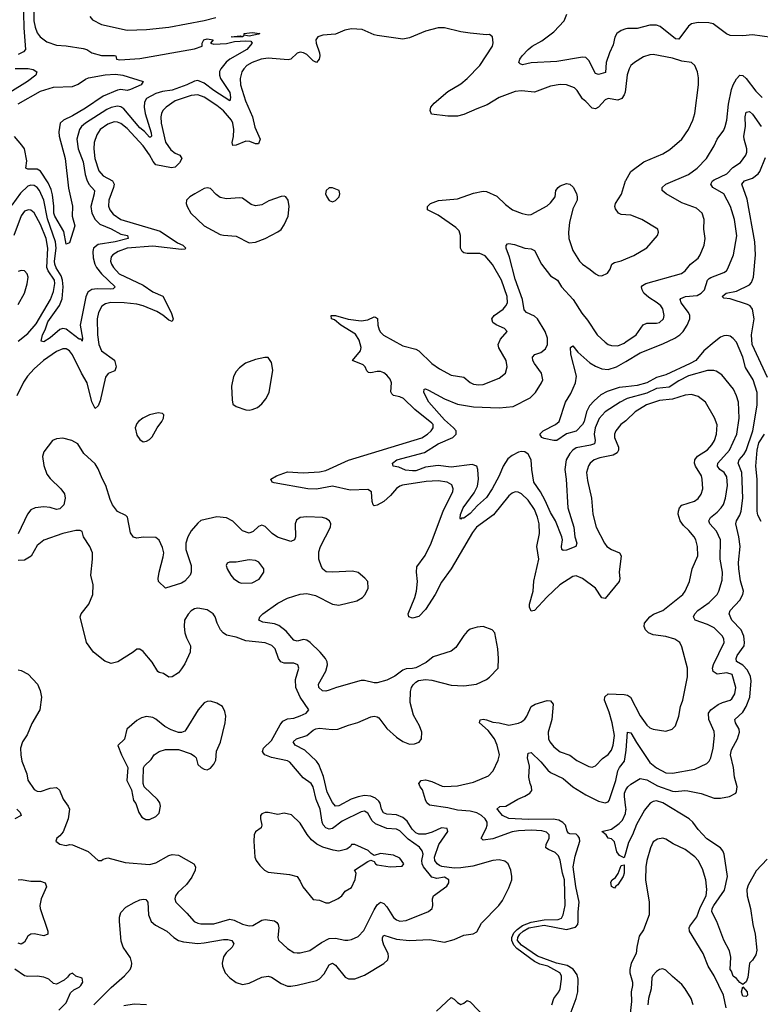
# Model space of a CAD drawing. Header units: inches. Extents: x 1954678 to 2060271, y 904822 to 1016299.
# Tile 279 of 403: x 1986220 to 1990838, y 991753 to 997896. Entities that reach past the tile are written whole.
import ezdxf

# ---------------------------------------------------------------- set-up
doc = ezdxf.new("R2010")
doc.units = ezdxf.units.IN
doc.header["$MEASUREMENT"] = 0
doc.layers.add('B9989', color=7, linetype='Continuous')
doc.layers.add('B9999', color=7, linetype='Continuous')

msp = doc.modelspace()

# ---------------------------------------------------------------- linework, layer by layer
at = {"layer": 'B9989', "color": 5}
for points, elevation in [([(1986308.6, 998030), (1986309, 997890), (1986315.7, 997850), (1986330, 997813.8), (1986347, 997790), (1986390, 997758.9), (1986450, 997737.7), (1986510, 997733.2), (1986616.1, 997716.1), (1986638, 997710), (1986670.7, 997690), (1986730, 997672.4), (1986811.8, 997671.8), (1986818.8, 997670), (1986822.8, 997650), (1986845.1, 997645.1), (1986970, 997653.8), (1987310, 997715.2), (1987358, 997730), (1987358, 997750), (1987368.2, 997770), (1987390, 997776.8), (1987427.3, 997770), (1987410.8, 997750), (1987430, 997743.1), (1987510, 997747.1), (1987560.1, 997759.9), (1987630, 997764.2), (1987662, 997762), (1987670.6, 997750.6), (1987636, 997710), (1987530.9, 997649.1), (1987508.4, 997631.6), (1987474.3, 997590), (1987466.8, 997573.2), (1987465.3, 997550), (1987471.8, 997530), (1987530, 997441.7), (1987534.6, 997410), (1987530.1, 997389.9), (1987430, 997454.5), (1987370, 997500.3), (1987330, 997515.9), (1987310, 997513.6), (1987263.2, 997490), (1987170, 997457.3), (1987110, 997448.4), (1987070, 997436.6), (1987010, 997404.6), (1986997.4, 997382.6), (1986995.9, 997350), (1987003.3, 997310), (1987039.8, 997190), (1987042, 997170), (1987036.1, 997163.9), (1987030, 997162.8), (1986998.1, 997198.1), (1986970, 997220.9), (1986870, 997340.2), (1986850, 997352.6), (1986830, 997355.7), (1986790, 997347.4), (1986763.4, 997336.6), (1986629.4, 997250), (1986605.3, 997230), (1986592.9, 997210), (1986575.6, 997150), (1986585.2, 997090), (1986615.6, 997010), (1986628.2, 996930), (1986638, 996898), (1986650.5, 996870.5), (1986686.3, 996830), (1986685.1, 996810), (1986663.3, 996730), (1986669.7, 996689.7), (1986690.8, 996650), (1986720.2, 996620.2), (1986790, 996591.1), (1986850, 996557.3), (1986892.4, 996550), (1986896.4, 996530), (1986816.3, 996510), (1986710, 996494), (1986680.7, 996470), (1986675.5, 996450), (1986678, 996410), (1986688.6, 996370), (1986698.8, 996350), (1986729.5, 996309.5), (1986816, 996230), (1986802.2, 996217.8), (1986784.7, 996215.3), (1986703.2, 996216.8), (1986670, 996213), (1986644.7, 996195.3), (1986632.3, 996167.7), (1986596.8, 995990), (1986612.3, 995910), (1986610.2, 995889.8), (1986602.5, 995902.5), (1986590, 995903.5), (1986510, 995964.3), (1986490, 995969.3), (1986470, 995963), (1986410, 995911.4), (1986370, 995885.3), (1986353.2, 995890), (1986362.6, 995930), (1986378.5, 995961.5), (1986394.5, 996010), (1986467.7, 996112.3), (1986484.9, 996155.1), (1986490.8, 996229.2), (1986487.2, 996270), (1986478.1, 996298.1), (1986447.1, 996347.1), (1986439.2, 996370), (1986437.3, 996390), (1986446.5, 996470), (1986443.1, 996510), (1986393.8, 996653.8), (1986370.9, 996770.9), (1986343.2, 996830), (1986328.9, 996848.9), (1986310, 996860.6), (1986290, 996864.1), (1986270, 996857.6), (1986225.8, 996814.2), (1986170, 996738.5)], 460), ([(1986241.3, 998030), (1986246.4, 997846.4), (1986255.9, 997710), (1986244.2, 997695.8), (1986210, 997678.9)], 440), ([(1986657.1, 997917.1), (1986674.7, 997894.7), (1986730, 997865.5), (1986890, 997831.1), (1987010, 997834.3), (1987150, 997849.6), (1987370, 997890.1), (1987442.4, 997910)], 480), ([(1990000, 997838.3), (1989970, 997829.1), (1989944.7, 997810), (1989931.9, 997788.1), (1989920.2, 997739.8), (1989897, 997690), (1989877.6, 997630), (1989872.4, 997567.6), (1989830, 997554.5), (1989810, 997559.6), (1989770, 997641.6), (1989750, 997660.4), (1989730, 997662), (1989570, 997634.5), (1989410, 997627.1), (1989354.8, 997614.8), (1989340.1, 997620.1), (1989332.3, 997630), (1989338.9, 997650), (1989352.8, 997670), (1989390.8, 997710), (1989416.4, 997730), (1989475.8, 997764.2), (1989550, 997821.1), (1989615.8, 997890), (1989632.7, 997930)], 460), ([(1990000, 997479.3), (1989996.2, 997443.8), (1989990, 997426.3), (1989974.7, 997405.3), (1989950, 997393.8), (1989890, 997405.3), (1989870, 997396), (1989830, 997350.9), (1989810, 997339.8), (1989790, 997344.2), (1989750, 997386.6), (1989730, 997401.5), (1989695.4, 997455.4), (1989680.5, 997470), (1989630, 997489.8), (1989590, 997490.8), (1989530, 997480.7), (1989430, 997444.1), (1989350, 997452.3), (1989310, 997447.9), (1989210.4, 997410), (1989135.4, 997364.6), (1989070, 997340.9), (1988990, 997303.9), (1988950, 997294), (1988890, 997294.2), (1988787.6, 997307.6), (1988779.7, 997330), (1988784.4, 997350), (1988804, 997376), (1988890, 997448.4), (1988970, 997496.5), (1989009.7, 997530), (1989090, 997610.3), (1989169.3, 997730), (1989172.7, 997752.7), (1989168.7, 997790), (1989150, 997804), (1989130, 997801.2), (1989030, 997812.6), (1988970, 997820.4), (1988870, 997844.4), (1988830, 997845.7), (1988750, 997825.4), (1988650, 997782), (1988610, 997773.7), (1988450, 997796.9), (1988430, 997801.3), (1988354.6, 997834.6), (1988290, 997838.8), (1988248.5, 997831.5), (1988190, 997806.5), (1988110, 997799.2), (1988079.7, 997790), (1988067.3, 997770), (1988069, 997750), (1988089.5, 997690), (1988091.1, 997670), (1988086.7, 997650), (1988070, 997629.7), (1988050, 997640.3), (1988010, 997678.2), (1987990, 997689.8), (1987970, 997693.5), (1987950, 997686.3), (1987910.3, 997650), (1987894, 997646), (1987770, 997655.9), (1987726, 997650), (1987670, 997629), (1987637.4, 997610), (1987617.3, 997590), (1987606.2, 997570), (1987595.6, 997530), (1987596.3, 997490), (1987629, 997390), (1987671.1, 997290), (1987685.4, 997225.4), (1987720.1, 997150), (1987710, 997122.4), (1987690, 997121), (1987656, 997136), (1987630, 997138.3), (1987570, 997113.4), (1987550, 997111.8), (1987545.6, 997130), (1987553.1, 997166.9), (1987554.7, 997210), (1987548.9, 997250), (1987539.8, 997270), (1987490, 997327), (1987450, 997361.6), (1987370, 997412.8), (1987330, 997426.9), (1987290, 997423.1), (1987190, 997389.9), (1987132.6, 997350), (1987113.2, 997330), (1987104.1, 997310), (1987100.1, 997290), (1987101.7, 997250), (1987130, 997131.2), (1987163.5, 997083.5), (1987190, 997063), (1987217.7, 997050), (1987230.1, 997030.1), (1987216.3, 997003.7), (1987190, 996976.2), (1987167.7, 996972.3), (1987070, 996991.5), (1987051.4, 997011.4), (1987030, 997052.5), (1986990.3, 997110), (1986890, 997217.5), (1986850, 997249.3), (1986830, 997257.7), (1986810, 997259.3), (1986770, 997244.7), (1986722.7, 997210), (1986701.4, 997178.6), (1986684.3, 997130), (1986681.8, 997090), (1986688.8, 997030), (1986713.2, 996953.2), (1986741.6, 996921.6), (1986798.6, 996890), (1986808.3, 996870), (1986805.5, 996850), (1986775.1, 996770), (1986773.1, 996733.1), (1986781.7, 996710), (1986803.4, 996683.4), (1986850, 996649.6), (1987096.8, 996576.8), (1987204.7, 996504.7), (1987236.6, 996490), (1987256.9, 996470), (1987250, 996463.7), (1987230, 996463.2), (1987050, 996482.9), (1986890, 996470.5), (1986835, 996450), (1986800.2, 996430), (1986790, 996416), (1986786, 996390), (1986792.6, 996370), (1986804.2, 996350), (1986841.2, 996310), (1986990, 996239.9), (1987050, 996199.1), (1987111.8, 996171.8), (1987165, 996070), (1987177.5, 996030), (1987170, 996013.6), (1987150, 996021), (1987112.9, 996052.9), (1987075.7, 996075.7), (1986990, 996110.3), (1986950, 996120.5), (1986871, 996129), (1986788.7, 996131.3), (1986755.7, 996124.3), (1986732.3, 996107.7), (1986711.6, 996070), (1986703.5, 996030), (1986705.2, 995930), (1986714.2, 995870), (1986730.8, 995830), (1986811.1, 995771.1), (1986822, 995730), (1986814.2, 995705.8), (1986772, 995688), (1986754.1, 995665.9), (1986721.4, 995518.6), (1986710, 995487), (1986690, 995469.6), (1986670, 995511.8), (1986641.4, 995630), (1986605.9, 995690), (1986550, 995805.1), (1986530, 995830.8), (1986510, 995842.5), (1986490, 995843.4), (1986450, 995826.6), (1986368.6, 995770), (1986310, 995718.5), (1986267.7, 995672.3), (1986244.5, 995635.5), (1986202.6, 995550)], 480), ([(1986191, 997591), (1986272.3, 997592.3), (1986304.5, 997584.5), (1986327.2, 997570), (1986320.6, 997550), (1986268.9, 997510), (1986158.3, 997441.7)], 440), ([(1986210, 997371.1), (1986350, 997451.1), (1986430, 997476), (1986550, 997479.8), (1986585.7, 997494.3), (1986630, 997525.7), (1986650, 997532.7), (1986752.4, 997552.4), (1986816.7, 997556.7), (1986862.8, 997550), (1986990.5, 997510.5), (1986977.3, 997490), (1986910, 997461.3), (1986890, 997455.1), (1986850, 997459.8), (1986830, 997457.4), (1986740.6, 997419.4), (1986630, 997343.4), (1986550, 997296.9), (1986492.6, 997270), (1986472.8, 997250), (1986463.6, 997196.4), (1986465.5, 997170), (1986504.4, 997030), (1986524.8, 996844.8), (1986550, 996732), (1986547.7, 996670), (1986564.9, 996610), (1986530, 996504), (1986510, 996496), (1986495.2, 996575.2), (1986438.5, 996670), (1986433.1, 996690), (1986433.6, 996733.6), (1986423.8, 996803.8), (1986415.7, 996835.7), (1986397.3, 996877.3), (1986350, 996951.4), (1986330, 996963.7), (1986270, 996962.7), (1986258, 996970), (1986265, 997015), (1986249.3, 997090), (1986234.1, 997114.1), (1986187.1, 997167.1)], 440), ([(1990000, 996678.8), (1989970, 996680.7), (1989953.2, 996690), (1989935.6, 996715.6), (1989931.8, 996730), (1989935.6, 996750), (1989972.4, 996807.6), (1989998.7, 996890), (1990000, 996892.5)], 480), ([(1990000, 995394.1), (1989969.3, 995370), (1989937.7, 995330), (1989929.4, 995310), (1989928.8, 995290), (1989953.1, 995230), (1989955, 995210), (1989946.5, 995193.5), (1989920.8, 995179.2), (1989837.4, 995162.6), (1989801.3, 995150), (1989777.7, 995130), (1989766.6, 995113.4), (1989755.4, 995070), (1989760.5, 995020.5), (1989785.2, 994910), (1989794.5, 994810), (1989815.5, 994730), (1989866.6, 994630), (1989881.1, 994610), (1989910, 994590.2), (1989961.3, 994570), (1989971.1, 994551.1), (1989959, 994450), (1989961.6, 994410), (1989957.7, 994390), (1989870, 994285.1), (1989850, 994288.5), (1989810, 994348.7), (1989730, 994408.6), (1989690, 994426.2), (1989670, 994422.7), (1989588.9, 994370), (1989506.2, 994293.8), (1989430, 994209.8), (1989410, 994204.8), (1989399.9, 994230), (1989399.3, 994250), (1989421.9, 994330), (1989426.7, 994393.3), (1989456.8, 994530), (1989445.3, 994610), (1989461, 994690), (1989459.9, 994750), (1989450, 994791.6), (1989430, 994839.7), (1989390, 994899.1), (1989350, 994938.5), (1989328.5, 994948.5), (1989310, 994949.8), (1989290, 994942.7), (1989270, 994925.3), (1989174.2, 994805.8), (1989068.8, 994730), (1989043.8, 994696.2), (1988910.8, 994470), (1988850, 994387), (1988811.2, 994308.8), (1988750, 994215.3), (1988710, 994172.7), (1988670, 994162.9), (1988647.6, 994170), (1988642.7, 994190), (1988684.3, 994290), (1988695.4, 994330), (1988700.4, 994390), (1988693.7, 994450), (1988697.3, 994482.7), (1988747.6, 994552.4), (1988786.2, 994630), (1988863.7, 994836.3), (1988920.7, 994950), (1988923.8, 994970), (1988914.3, 994994.3), (1988886.6, 995010), (1988830, 995018.4), (1988755.3, 995015.3), (1988607.1, 994992.9), (1988590, 994986.4), (1988570, 994970.5), (1988533.3, 994926.7), (1988490.4, 994889.6), (1988450, 994866.8), (1988430, 994863.1), (1988423.5, 994870), (1988417.8, 994890), (1988413.3, 994950), (1988390, 994965.7), (1988281.6, 994961.6), (1988170, 994985.6), (1988070, 994966.3), (1988016, 994970), (1987806.6, 995006.6), (1987795.1, 995010), (1987785.1, 995030), (1987820.5, 995050), (1987890, 995074.9), (1987988.4, 995068.4), (1988090, 995074.2), (1988130, 995082.6), (1988270, 995147.9), (1988727.7, 995287.7), (1988764, 995310), (1988785.8, 995330), (1988799.2, 995350), (1988797.8, 995370), (1988790, 995379.5), (1988684.7, 995464.7), (1988613.3, 995533.3), (1988590, 995543.7), (1988550.8, 995550.8), (1988541, 995561), (1988535.2, 995575.2), (1988538.5, 995630), (1988530, 995652.7), (1988510, 995678.1), (1988490, 995693.1), (1988470, 995700.4), (1988450, 995701.5), (1988410, 995692.1), (1988394.1, 995694.1), (1988384.3, 995704.3), (1988374.5, 995730), (1988361.9, 995741.9), (1988294.5, 995770), (1988345.2, 995830), (1988349.3, 995850), (1988337.1, 995897.1), (1988313.2, 995933.2), (1988222.2, 995990), (1988182.5, 996022.5), (1988165.1, 996030), (1988162.7, 996050), (1988190, 996050.2), (1988267.3, 996027.3), (1988350, 996017.8), (1988390, 996024.3), (1988430, 996041.8), (1988439.7, 996039.7), (1988450.8, 996030.8), (1988453.9, 995990), (1988461.3, 995961.3), (1988470, 995945.5), (1988488.5, 995928.5), (1988610, 995861.3), (1988690, 995840.6), (1988710, 995830.2), (1988790, 995751.2), (1988837.4, 995717.4), (1988910, 995678.9), (1988990, 995665.4), (1989030, 995632.7), (1989050, 995622.2), (1989082.9, 995617.1), (1989110, 995620.2), (1989210, 995659.6), (1989249.8, 995690.2), (1989259.8, 995730), (1989253.1, 995770), (1989208, 995848), (1989203.7, 995870), (1989217.4, 995902.6), (1989259.6, 995950), (1989242.9, 995970), (1989192, 995992), (1989170, 996007), (1989164, 996030), (1989178.6, 996050), (1989234.5, 996090), (1989252.1, 996110), (1989260.9, 996130), (1989259.9, 996170), (1989224.1, 996270), (1989169.4, 996369.4), (1989122, 996422), (1989090, 996437.3), (1989010, 996438.2), (1988990, 996442.4), (1988978.9, 996450), (1988968.2, 996470), (1988969.8, 996550), (1988959.6, 996579.6), (1988939.6, 996599.6), (1988830, 996675.8), (1988763.7, 996710), (1988762.9, 996730), (1988782, 996750), (1988831.8, 996768.2), (1988950, 996779.3), (1989050, 996814.7), (1989110, 996826.3), (1989130, 996824.6), (1989194.4, 996794.4), (1989250, 996742.3), (1989292.7, 996710), (1989352.6, 996687.4), (1989390, 996679.6), (1989410, 996680.9), (1989510, 996734.9), (1989530, 996754.3), (1989559.3, 996790), (1989564.2, 996830), (1989577.4, 996850), (1989590, 996859.1), (1989630, 996873.7), (1989650, 996870.4), (1989672.1, 996852.1), (1989691.4, 996811.4), (1989696.6, 996790), (1989695.4, 996770), (1989670, 996716), (1989649.3, 996630), (1989642.4, 996570), (1989644.4, 996530), (1989670, 996456.3), (1989711.7, 996390), (1989730.4, 996370), (1989778.3, 996338.3), (1989810, 996310.4), (1989830, 996299.3), (1989850, 996298), (1989885.1, 996314.9), (1989901.2, 996338.8), (1989913.2, 996370), (1989930, 996382), (1989970, 996392), (1990000, 996404.5)], 480), ([(1986210, 995890.1), (1986270, 995938.7), (1986322.4, 995997.6), (1986412.1, 996150), (1986430, 996199.7), (1986439.7, 996250), (1986436.2, 996270), (1986396.6, 996330), (1986389.5, 996350), (1986396.1, 996470), (1986385.3, 996530), (1986350, 996618), (1986310, 996690.8), (1986290, 996707.1), (1986274, 996710), (1986250, 996701.1), (1986228.5, 996671.5), (1986182.6, 996550)], 480), ([(1990000, 995528.2), (1989964.5, 995510), (1989870, 995449.1), (1989833.1, 995406.9), (1989807.8, 995350), (1989801.3, 995310), (1989808.6, 995270), (1989803.6, 995250), (1989778.8, 995241.2), (1989690, 995224.1), (1989670, 995211.2), (1989650.1, 995190), (1989628.4, 995150), (1989620.2, 995090), (1989628.6, 995030), (1989638.2, 994850), (1989676, 994730), (1989681.5, 994670), (1989693.7, 994630), (1989687.7, 994610), (1989630, 994586), (1989610, 994583.5), (1989600.5, 994590), (1989599.2, 994610), (1989605.7, 994650), (1989601.5, 994670), (1989560.2, 994770), (1989530, 994821.5), (1989495.8, 994895.8), (1989467.4, 994950), (1989426.4, 995010), (1989412.9, 995090), (1989409.9, 995150), (1989390, 995186.2), (1989370, 995199.4), (1989350, 995202.3), (1989330, 995198.3), (1989290, 995177), (1989264.7, 995155.3), (1989234.1, 995110), (1989209.2, 995050.8), (1989166.4, 994970), (1989130, 994915.4), (1989074.7, 994865.3), (1989030, 994815.5), (1988990, 994786), (1988974.9, 994785.1), (1988970, 994779), (1988966.2, 994786.2), (1988969.7, 994809.7), (1988985.4, 994850), (1989055, 994945), (1989074.5, 994985.5), (1989080.2, 995030), (1989076.3, 995090), (1989070, 995110.7), (1989041.5, 995121.5), (1988910, 995105.1), (1988830, 995115), (1988750, 995103.2), (1988690, 995082.3), (1988670, 995080.6), (1988625.8, 995085.8), (1988583.9, 995103.9), (1988548.7, 995110), (1988544.5, 995130), (1988572.3, 995150), (1988744.1, 995195.9), (1988830, 995249), (1988920.4, 995290), (1988942.2, 995310), (1988941.5, 995330), (1988925.7, 995350), (1988870, 995399.1), (1988772, 995510), (1988739.5, 995570), (1988742, 995590), (1988750, 995592.2), (1988770, 995585.3), (1988870, 995530.2), (1988950, 995498), (1989050, 995481.4), (1989210, 995473.5), (1989297.7, 995482.3), (1989402.3, 995537.7), (1989437.3, 995570), (1989474.3, 995630), (1989481.3, 995650), (1989474.3, 995690), (1989430, 995751.3), (1989419.8, 995770), (1989417.3, 995790), (1989433, 995807), (1989470, 995819.8), (1989498.5, 995841.5), (1989511.1, 995870), (1989510.4, 995910), (1989497.4, 995950), (1989450, 996029), (1989430, 996046), (1989379.6, 996070), (1989364.9, 996084.9), (1989354.5, 996150), (1989310, 996278), (1989274.5, 996414.5), (1989254, 996470), (1989252.9, 996487.1), (1989262, 996498), (1989270, 996500.7), (1989306, 996494), (1989370, 996470.3), (1989410, 996466.4), (1989430, 996456.3), (1989472.9, 996370), (1989530, 996298), (1989573.4, 996270), (1989598.3, 996230), (1989671.1, 996151.1), (1989724.4, 996064.4), (1989760.4, 996020.4), (1989821.7, 995930), (1989870, 995884.9), (1989890, 995870.2), (1989910, 995862.7), (1989950, 995861.9), (1989990, 995878.4), (1990000, 995885.3)], 460), ([(1986210, 996119), (1986250.6, 996190), (1986267.4, 996247.4), (1986272.2, 996290), (1986266.2, 996310), (1986250, 996329.7), (1986230, 996332.2), (1986210, 996324.7)], 520), ([(1990000, 995606), (1989958.8, 995601.2), (1989884.3, 995575.7), (1989843.9, 995556.1), (1989801.4, 995518.6), (1989774, 995486), (1989755, 995450), (1989740.1, 995390), (1989730.1, 995370), (1989690, 995328.4), (1989628.8, 995311.2), (1989569.1, 995270.9), (1989550, 995269.7), (1989490, 995283.9), (1989475.1, 995290), (1989462.7, 995310), (1989483.6, 995330), (1989562, 995370), (1989584.5, 995390), (1989624.1, 995510), (1989656, 995564), (1989685.2, 995630), (1989692.5, 995672.5), (1989656.3, 995810), (1989654, 995850), (1989670, 995860.7), (1989700.8, 995820.8), (1989775.7, 995755.7), (1989810, 995733.7), (1989850, 995717.1), (1989890, 995714.1), (1989940.9, 995730), (1990000, 995764.5)], 440), ([(1986682.8, 991750), (1986790, 991858), (1986872.8, 991930), (1986908.2, 991970), (1986917.5, 991990), (1986919.1, 992010), (1986910, 992043), (1986865.8, 992110), (1986853.3, 992146.7), (1986842.7, 992270), (1986843.1, 992296.9), (1986850, 992324.9), (1986882, 992358), (1986933, 992387), (1986970, 992404), (1986990, 992408.8), (1987005.7, 992405.7), (1987019.5, 992390), (1987022.7, 992310), (1987038.9, 992270), (1987066.2, 992246.2), (1987137.4, 992210), (1987180.2, 992170), (1987210, 992150.2), (1987242.4, 992142.4), (1987330, 992133.1), (1987370, 992135.8), (1987490, 992157.9), (1987517.6, 992157.6), (1987542.4, 992150), (1987556, 992130), (1987544.4, 992110), (1987506.6, 992073.4), (1987491.8, 992050), (1987481.6, 992010), (1987484.4, 991990), (1987502.2, 991950), (1987530, 991917.2), (1987570, 991888.3), (1987610, 991876.3), (1987650, 991884.4), (1987730, 991921.1), (1987770, 991929.1), (1987790, 991922.4), (1987850, 991883.2), (1987890, 991866.3), (1987910, 991864.9), (1987950, 991872.2), (1988070, 991900.9), (1988090, 991911.8), (1988117.8, 991942.2), (1988150, 991998.6), (1988170, 992009.2), (1988190, 991997.2), (1988250, 991922.8), (1988270, 991912.4), (1988310, 991912.3), (1988370, 991935.5), (1988490, 992007), (1988514.7, 992030), (1988519.7, 992050), (1988517.2, 992070), (1988490, 992121.3), (1988482, 992150), (1988481.8, 992170), (1988490, 992183.7), (1988570, 992158.9), (1988650, 992150.7), (1988776.3, 992156.3), (1988870, 992141.4), (1988930, 992157.7), (1988990, 992183.5), (1989047.5, 992192.5), (1989070, 992204.9), (1989100.5, 992259.5), (1989208, 992370), (1989230, 992399.5), (1989270, 992480.4), (1989288.7, 992530), (1989289.8, 992550), (1989282.5, 992590), (1989265.3, 992630), (1989245.9, 992645.9), (1989210, 992653.8), (1989170, 992650.3), (1989045.3, 992614.7), (1988970, 992603.3), (1988930, 992603.1), (1988852.3, 992612.3), (1988838.2, 992618.2), (1988823.4, 992630), (1988809.5, 992650), (1988807, 992670), (1988833.4, 992750), (1988889.8, 992830), (1988885.6, 992850), (1988850, 992854.4), (1988793, 992827), (1988750, 992815.1), (1988710, 992815.2), (1988690, 992823.4), (1988666.4, 992846.4), (1988635.3, 992895.3), (1988610, 992917.8), (1988570, 992935.7), (1988510, 992938.6), (1988487.9, 992947.9), (1988476.4, 992970), (1988468.1, 993008.1), (1988460.1, 993020.1), (1988438.3, 993038.3), (1988410, 993051.3), (1988370, 993055.6), (1988331.7, 993048.3), (1988287.2, 993032.8), (1988210, 992990.7), (1988190, 992988.9), (1988170, 993012), (1988136.7, 993076.7), (1988114.1, 993174.1), (1988086.4, 993250), (1988071, 993270), (1987998.6, 993338.6), (1987937.7, 993370), (1987926, 993390), (1987946.9, 993410), (1988010.9, 993430), (1988050, 993463.5), (1988067.7, 993472.3), (1988090, 993475.1), (1988167.6, 993467.6), (1988203.7, 993470), (1988270, 993495.3), (1988328.8, 993511.2), (1988410, 993546.7), (1988430, 993550.2), (1988450, 993546.5), (1988459.6, 993539.6), (1988510, 993473.4), (1988570, 993420.2), (1988610, 993391.7), (1988650, 993374.9), (1988682, 993378), (1988711.2, 993388.8), (1988726.6, 993410), (1988727.3, 993450), (1988713, 993490), (1988676.5, 993556.5), (1988655, 993635), (1988656.4, 993703.6), (1988663.2, 993730), (1988673.2, 993746.8), (1988690, 993762.9), (1988707.8, 993772.2), (1988750, 993778.6), (1988790, 993775.4), (1988910, 993743.5), (1988990, 993739.8), (1989069, 993751), (1989130, 993779.6), (1989150, 993792.9), (1989203, 993850), (1989206, 993910), (1989202.3, 993970), (1989182.4, 994070), (1989166.6, 994090), (1989110, 994109.7), (1989073.3, 994106.7), (1989030, 994093.6), (1989010, 994078.4), (1988990, 994053.3), (1988940.3, 993979.7), (1988910, 993956.4), (1988799.2, 993920.8), (1988754, 993886), (1988690, 993853.1), (1988670, 993847.2), (1988630, 993845.1), (1988610, 993837.6), (1988559.3, 993800.7), (1988510, 993774.4), (1988450, 993758.6), (1988430, 993758.9), (1988370, 993774), (1988350, 993774), (1988195.3, 993730), (1988150, 993712.5), (1988130, 993707.3), (1988108.9, 993708.9), (1988086, 993730), (1988084.1, 993750), (1988129.1, 993830.9), (1988140.4, 993870), (1988136.7, 993890), (1988126, 993910), (1988093.3, 993950), (1988031.1, 994011.1), (1988010, 994024.3), (1987990, 994028.4), (1987950, 994018.5), (1987930, 994024.5), (1987881.8, 994081.8), (1987836.7, 994116.7), (1987810, 994126.1), (1987736.6, 994136.6), (1987711.8, 994150), (1987718, 994170), (1987735.4, 994190), (1987830, 994255.5), (1987890, 994287.8), (1987970, 994311), (1988010, 994315.2), (1988064.5, 994304.5), (1988170, 994248.4), (1988210, 994243.9), (1988322.7, 994270), (1988356.9, 994290), (1988375.1, 994310), (1988393.3, 994350), (1988391.6, 994390), (1988372.2, 994412.2), (1988330, 994447), (1988295.4, 994455.4), (1988170, 994449.7), (1988131.9, 994451.9), (1988110, 994467.6), (1988101.5, 994481.5), (1988086.4, 994530), (1988085, 994575), (1988095.7, 994610), (1988158.3, 994730), (1988159.7, 994750), (1988151.5, 994770), (1988130, 994784), (1988108, 994790), (1988010, 994794.6), (1987970, 994789.7), (1987946.9, 994773.1), (1987937.7, 994750), (1987939.7, 994670), (1987934.3, 994650), (1987910, 994641.2), (1987827.9, 994667.9), (1987795, 994690), (1987750, 994733.1), (1987730, 994741.7), (1987710, 994734), (1987676.9, 994703.1), (1987650, 994691.6), (1987610, 994707.9), (1987550, 994767), (1987510, 994788.6), (1987450, 994793.5), (1987350, 994770.8), (1987330, 994755.1), (1987290, 994706.2), (1987269.5, 994670), (1987255.7, 994630), (1987257.1, 994590), (1987289.2, 994490), (1987290.2, 994450), (1987283.1, 994430), (1987250, 994392.4), (1987230, 994379.8), (1987130, 994349.3), (1987086.6, 994390), (1987084.5, 994410), (1987089.7, 994449.7), (1987115.3, 994544.7), (1987118.1, 994570), (1987110, 994602.9), (1987090, 994649.6), (1987070, 994664.7), (1986990, 994667), (1986950, 994660.7), (1986930, 994666.6), (1986910, 994694), (1986891.5, 994791.5), (1986882, 994802), (1986830, 994826.6), (1986799.3, 994870), (1986783.2, 994903.2), (1986756.9, 994990), (1986733.7, 995033.7), (1986710, 995093.1), (1986690, 995126), (1986620.9, 995190), (1986581.6, 995250), (1986546, 995270), (1986490, 995285.4), (1986450, 995281.3), (1986425.5, 995270), (1986370, 995199.5), (1986363.2, 995170), (1986370, 995114), (1986390, 995061.1), (1986410, 995032.8), (1986475.8, 994970), (1986498.7, 994938.7), (1986502.7, 994910), (1986494.3, 994870), (1986470, 994844), (1986450, 994839.8), (1986410, 994852.5), (1986370, 994856.7), (1986317.3, 994850), (1986290, 994837.2), (1986269.6, 994810.4), (1986211.3, 994688.7)], 520), ([(1986210, 993840.3), (1986230, 993836.5), (1986272.9, 993812.9), (1986330.1, 993750.1), (1986347.4, 993710), (1986356, 993670), (1986344.9, 993590), (1986295.9, 993504.1), (1986266.3, 993433.7), (1986237.2, 993390), (1986225.6, 993350), (1986226.4, 993310), (1986234, 993270), (1986263.7, 993190), (1986271.8, 993151.8), (1986310, 993092.4), (1986330, 993082), (1986350, 993079.7), (1986410, 993101.4), (1986450, 993106), (1986468.7, 993088.7), (1986491.9, 993031.9), (1986522, 992990), (1986530.3, 992970), (1986523.1, 992910), (1986490.3, 992829.7), (1986470, 992804), (1986451.3, 992790), (1986444.7, 992770), (1986470, 992751), (1986510, 992742.8), (1986530, 992750.7), (1986550, 992746.8), (1986646.4, 992706.4), (1986710, 992650.8), (1986730, 992650.8), (1986741.3, 992658.7), (1986770, 992666.4), (1986877, 992637), (1987030, 992624.8), (1987070, 992635), (1987150, 992681), (1987170, 992687.6), (1987210, 992684.2), (1987305.5, 992630), (1987315.8, 992610), (1987314.6, 992590), (1987293.1, 992546.9), (1987260.2, 992499.8), (1987205.2, 992450), (1987191.8, 992430), (1987187.9, 992410), (1987193, 992390), (1987262.1, 992322.1), (1987308.9, 992268.9), (1987330, 992258), (1987350, 992254), (1987430, 992255.1), (1987530, 992283.1), (1987557.1, 992277.1), (1987610, 992251.8), (1987650, 992241.9), (1987674.6, 992245.4), (1987730, 992278.2), (1987750, 992281.4), (1987810, 992273.4), (1987824.2, 992264.2), (1987832.1, 992250), (1987835.2, 992230), (1987828.9, 992170), (1987833.9, 992153.9), (1987890, 992101.1), (1987930, 992076.9), (1987950, 992074.3), (1987970, 992074), (1988030, 992087.6), (1988101.1, 992138.9), (1988150, 992162.7), (1988190, 992165.7), (1988247.6, 992152.4), (1988267, 992153), (1988290, 992157.3), (1988330, 992176.5), (1988365.8, 992214.2), (1988430, 992341.6), (1988450, 992374.3), (1988470, 992390.2), (1988490, 992382), (1988510, 992360.7), (1988550, 992295.4), (1988570, 992279.4), (1988590, 992272.3), (1988630, 992276.3), (1988769.1, 992330.9), (1988792.9, 992350), (1988797.3, 992370), (1988794.2, 992410), (1988800.5, 992430), (1988883.6, 992490), (1988895.6, 992510), (1988896.2, 992530), (1988870, 992546.6), (1988822.1, 992537.9), (1988790, 992545), (1988737.8, 992610), (1988729, 992629), (1988727.8, 992650), (1988737, 992690), (1988730.7, 992710.7), (1988713.9, 992733.9), (1988643.2, 992783.2), (1988590, 992834.5), (1988570, 992846.4), (1988510, 992849.9), (1988438.7, 992878.7), (1988417.8, 992897.8), (1988390, 992944.5), (1988370, 992956.8), (1988350, 992953.8), (1988230, 992895), (1988170, 992849.8), (1988150, 992845.4), (1988130, 992853.8), (1988113.2, 992873.2), (1988105.6, 992890), (1988093.1, 992970), (1988067.8, 993030), (1988050.7, 993110), (1988036.9, 993130), (1987986.7, 993166.7), (1987903.7, 993263.7), (1987891, 993271), (1987790, 993293.7), (1987748.2, 993310), (1987739.6, 993319.6), (1987733.1, 993330), (1987741.2, 993350), (1987790, 993398.2), (1987843.5, 993496.5), (1987861.1, 993518.9), (1987890, 993534.3), (1987930, 993538.6), (1987968.3, 993551.7), (1988007, 993570), (1988022.7, 993590), (1987968.2, 993668.2), (1987941.6, 993730), (1987940.2, 993779.8), (1987959.7, 993850), (1987954, 993870), (1987930, 993880.3), (1987870, 993881.2), (1987849.4, 993889.4), (1987834, 993910), (1987812.5, 993970), (1987791.6, 993991.6), (1987750, 994007.8), (1987630, 994021.4), (1987570, 994043.2), (1987510, 994056.4), (1987489.8, 994069.8), (1987472.8, 994090), (1987451.3, 994130), (1987439.7, 994170), (1987426, 994190), (1987390, 994214.2), (1987330, 994223.9), (1987310, 994220.4), (1987290, 994208.2), (1987270, 994188), (1987247.9, 994150), (1987245.7, 994110), (1987250, 994071), (1987259.6, 994039.6), (1987284.4, 993990), (1987283.9, 993950), (1987250, 993876.9), (1987230, 993845.4), (1987210, 993821), (1987170, 993795.4), (1987150, 993794.7), (1987115.8, 993815.8), (1987090, 993823.1), (1987081.3, 993830), (1987046.9, 993886.9), (1986990, 993955.1), (1986970, 993969.3), (1986950, 993969.3), (1986927.3, 993950), (1986831.1, 993888.9), (1986790, 993879.7), (1986750, 993894), (1986681.2, 993950), (1986636, 994010), (1986598, 994170), (1986602.7, 994190), (1986651, 994249), (1986675.1, 994310), (1986678.9, 994370), (1986664.5, 994430), (1986674.8, 994530), (1986673.3, 994570), (1986657.2, 994610), (1986618.9, 994670), (1986610, 994702), (1986598, 994710), (1986570, 994709.6), (1986490, 994690.8), (1986370, 994648.4), (1986330, 994614.7), (1986291.4, 994548.6), (1986250, 994523.4), (1986210, 994522.5)], 540), ([(1989539, 991750), (1989549.8, 991790), (1989582.9, 991830), (1989589.9, 991850), (1989599.1, 991910), (1989598.5, 991930), (1989587.9, 991950), (1989513.4, 991990), (1989463.3, 992003.3), (1989430, 992020), (1989320.4, 992100.4), (1989300.8, 992120.8), (1989288, 992150), (1989288, 992170), (1989301.9, 992198.1), (1989321.2, 992218.8), (1989356.4, 992243.6), (1989410, 992264.6), (1989490, 992279.9), (1989578.4, 992281.6), (1989597.8, 992290), (1989610, 992310.4), (1989621.5, 992370), (1989617.6, 992530), (1989604, 992570), (1989591.3, 992651.3), (1989579.2, 992679.2), (1989559.3, 992699.3), (1989517.7, 992717.7), (1989501.9, 992730), (1989503.6, 992750), (1989522.2, 992790), (1989521.4, 992810), (1989505.9, 992825.9), (1989475.3, 992835.3), (1989410, 992839.2), (1989330, 992836), (1989290, 992829.9), (1989170, 992786.1), (1989110, 992777.2), (1989097.8, 992790), (1989128.1, 992850), (1989135, 992870), (1989134.2, 992890), (1989122.4, 992910), (1989100.4, 992930), (1989070, 992946.8), (1989030, 992957.5), (1988950, 992964.2), (1988890, 992978), (1988775.2, 992995.2), (1988759.3, 993010), (1988750, 993027.8), (1988730.9, 993090.9), (1988717, 993110), (1988709.6, 993130), (1988722.7, 993150), (1988750, 993152.5), (1988790, 993142.3), (1988854.2, 993114.2), (1988871.4, 993111.4), (1988950, 993116.4), (1989050, 993138.2), (1989142.7, 993177.3), (1989172, 993210), (1989204.6, 993275.4), (1989211.4, 993310), (1989198.5, 993370), (1989180.4, 993410), (1989142, 993462), (1989087.3, 993510), (1989092, 993528), (1989110, 993530.9), (1989130, 993527.7), (1989170, 993512.6), (1989210, 993508.9), (1989270, 993494), (1989330, 993506), (1989350, 993514.4), (1989370, 993531.9), (1989383, 993550), (1989410, 993611.8), (1989433.6, 993626.4), (1989510, 993649.2), (1989530, 993647.2), (1989545.7, 993625.7), (1989538.1, 993530), (1989516.2, 993450), (1989518, 993410), (1989525.5, 993390), (1989550, 993359.8), (1989590, 993327.2), (1989650, 993306.5), (1989693.4, 993273.4), (1989770, 993235.8), (1989790, 993232.6), (1989810, 993241.7), (1989854.3, 993285.7), (1989890, 993312.2), (1989910, 993338.3), (1989921, 993370), (1989928.6, 993430), (1989915.3, 993510), (1989896, 993576), (1989867.1, 993650), (1989868.8, 993671.2), (1989889.9, 993690.1), (1989990, 993686), (1990000, 993684.1)], 480), ([(1989653.2, 991690), (1989690.7, 991789.3), (1989699.6, 991830), (1989702.1, 991910), (1989696.1, 991936.1), (1989671.5, 991971.5), (1989634.6, 991994.6), (1989568.3, 992010), (1989450, 992052.1), (1989350, 992120.8), (1989324.7, 992150), (1989325.3, 992170), (1989339.4, 992190), (1989359.9, 992210), (1989395, 992230), (1989490, 992246.3), (1989630, 992218.5), (1989686.3, 992233.7), (1989700.1, 992250), (1989703.4, 992270), (1989701.9, 992330), (1989708.7, 992390), (1989687.2, 992487.2), (1989672.1, 992610), (1989683.7, 992676.3), (1989712, 992770), (1989710.4, 992790), (1989702.3, 992802.3), (1989690, 992813.4), (1989650, 992816.2), (1989641.3, 992821.3), (1989633.1, 992833.1), (1989623.8, 992870), (1989607.8, 992887.8), (1989581.4, 992901.4), (1989547.4, 992907.4), (1989390, 992905.8), (1989270, 992911.3), (1989230, 992929.8), (1989204.5, 992964.5), (1989195.1, 992970), (1989213.4, 992986.6), (1989250.7, 992989.3), (1989327.3, 993032.7), (1989370, 993051.2), (1989401.3, 993070), (1989413.3, 993086.7), (1989411.9, 993110), (1989402.8, 993130), (1989395, 993170), (1989398.2, 993238.2), (1989386.8, 993290), (1989390, 993320.7), (1989410, 993324.9), (1989470, 993266.5), (1989513, 993213), (1989530, 993199.3), (1989610, 993162), (1989670.1, 993110.1), (1989750, 993058.9), (1989830, 993020.6), (1989870, 993010.2), (1989890, 993015.3), (1989895.6, 993024.4), (1989938.2, 993150), (1989948.9, 993210), (1989959.3, 993230), (1989991.3, 993270), (1990000, 993323.9)], 460), ([(1990000, 992978.9), (1989991.6, 993050), (1989992.4, 993070), (1989999.8, 993090), (1990000, 993090.3)], 440), ([(1986201.6, 992970), (1986222.4, 992950), (1986228.2, 992930), (1986190.7, 992910)], 520), ([(1990000, 992701.8), (1989990, 992666), (1989960.7, 992680.7), (1989944.1, 992704.1), (1989930, 992766), (1989910, 992786), (1989888.9, 992788.9), (1989878, 992810), (1989849.2, 992830), (1989910, 992845.5), (1989958.8, 992881.2), (1989978.7, 992901.3), (1989996.8, 992943.2), (1990000, 992963.3)], 440), ([(1986210, 992530.1), (1986230, 992530.8), (1986290, 992520.5), (1986350, 992520.1), (1986378.7, 992510), (1986386.6, 992486.6), (1986354.2, 992410), (1986346.2, 992370), (1986347.8, 992350), (1986395, 992210), (1986396.5, 992190), (1986370, 992180.7), (1986310, 992193), (1986288.6, 992191.4), (1986270, 992177.4), (1986250, 992139.7), (1986230, 992127.6), (1986210, 992133.5)], 520), ([(1986463.8, 991716.2), (1986510, 991762.8), (1986536.6, 991823.4), (1986557, 991843), (1986590, 991859.1), (1986600.9, 991870), (1986613.6, 991890), (1986610, 991915.3), (1986569.1, 991929.1), (1986550, 991948), (1986530, 991939), (1986518.4, 991921.6), (1986497, 991903), (1986450, 991878), (1986430, 991882.7), (1986400.9, 991910), (1986370, 991923.1), (1986330, 991927.7), (1986270, 991925.8), (1986250, 991930.8), (1986190, 991971.6)], 540), ([(1988818.3, 991710), (1988910, 991795.5), (1988930, 991785.5), (1988950, 991764.4), (1988970, 991752.4), (1988990, 991760.4), (1989010, 991775.8), (1989030, 991768.9), (1989127, 991667)], 480), ([(1987010, 991749.9), (1986934.4, 991754.4), (1986870, 991743.2)], 520)]:
    msp.add_lwpolyline(points, dxfattribs=dict(at, elevation=elevation))
for points, elevation in [([(1987650, 997793.2), (1987620.2, 997800.2), (1987619, 997810), (1987670, 997817), (1987718, 997810), (1987710, 997806.6)], 460), ([(1987550, 997786.6), (1987538, 997790), (1987594.8, 997794.8), (1987608.7, 997791.3), (1987618, 997798), (1987610, 997789.2)], 460), ([(1987390, 996847.8), (1987370, 996842), (1987312.4, 996810), (1987281.1, 996790), (1987261.1, 996770), (1987258.9, 996750), (1987264, 996730), (1987287.7, 996690), (1987370, 996609.2), (1987470, 996556.5), (1987490, 996551.1), (1987570, 996545.4), (1987650, 996504.9), (1987690, 996508), (1987750, 996530.4), (1987830, 996572), (1987850, 996587.6), (1987870, 996616), (1987894.5, 996670), (1987900.4, 996730), (1987894.7, 996770), (1987879.3, 996790), (1987870, 996794.7), (1987850, 996793.5), (1987774.2, 996765.8), (1987730, 996741.5), (1987690, 996735.6), (1987663.8, 996743.8), (1987610, 996782.4), (1987590, 996784.7), (1987510, 996778.7), (1987470, 996787.1), (1987445.4, 996805.4), (1987410, 996843.6)], 520), ([(1988170, 996848), (1988150, 996846.3), (1988130.4, 996830), (1988127.7, 996810), (1988134.4, 996790), (1988150, 996768.2), (1988170, 996760.5), (1988190, 996767.7), (1988211.8, 996790), (1988217, 996810), (1988212, 996830)], 520), ([(1987749.3, 995789.3), (1987690, 995776.9), (1987627.3, 995752.7), (1987590, 995724.5), (1987570, 995702), (1987552.4, 995670), (1987540.5, 995610), (1987544.1, 995524.1), (1987550, 995498), (1987570, 995482.8), (1987630, 995462.8), (1987650, 995460.7), (1987670, 995464.9), (1987703.3, 995476.7), (1987730, 995499.1), (1987755.6, 995530), (1987775.6, 995570), (1987798.4, 995710), (1987790, 995758), (1987770, 995789)], 520), ([(1987083.2, 995443.2), (1987030, 995431.1), (1986987.7, 995410), (1986960.5, 995390), (1986950, 995376), (1986940.3, 995350), (1986950, 995304), (1986970, 995277.3), (1986990, 995262.8), (1987010, 995266), (1987030, 995276), (1987046.8, 995293.2), (1987078, 995350), (1987106, 995390), (1987117.2, 995410), (1987119, 995430), (1987110, 995439)], 520), ([(1987650, 994526), (1987570, 994511.3), (1987528.3, 994511.7), (1987514.8, 994505.2), (1987507.3, 994490), (1987514.8, 994470), (1987536.3, 994430), (1987554, 994410), (1987586.4, 994386.4), (1987601.4, 994381.4), (1987670, 994383.1), (1987714.3, 994405.7), (1987742, 994450), (1987742, 994470), (1987711.1, 994511.1), (1987690, 994522.4)], 540), ([(1987410, 993643.7), (1987390, 993642.7), (1987370, 993633.2), (1987333.4, 993590), (1987255.6, 993464.4), (1987250, 993457.2), (1987230, 993449), (1987210, 993449.3), (1987165.1, 993465.1), (1987125.6, 993485.6), (1987070, 993532.3), (1987050, 993542.7), (1987011, 993549), (1986979.8, 993540.2), (1986950, 993524), (1986888, 993470), (1986873.2, 993406.8), (1986832.7, 993367.3), (1986854, 993310), (1986894, 993230), (1986888.7, 993150), (1986917.3, 993090), (1986930, 993024.7), (1986944.9, 993004.9), (1986962, 992950), (1986981.3, 992921.3), (1987006.6, 992906.6), (1987030, 992905.5), (1987070, 992924.9), (1987090, 992946), (1987097.2, 992990), (1987094, 993010), (1987079, 993030), (1986996, 993110), (1986989.2, 993130), (1986989.3, 993149.3), (1986992.7, 993227.3), (1986998.6, 993241.4), (1987039.5, 993280.5), (1987059.3, 993310), (1987090, 993330.7), (1987130, 993342.8), (1987210, 993342.8), (1987290, 993314.8), (1987310, 993301), (1987321, 993290), (1987330.6, 993250), (1987350.8, 993230), (1987370, 993219.3), (1987390, 993216.3), (1987410, 993226), (1987430, 993251), (1987443.3, 993276.7), (1987447.5, 993332.5), (1987471.2, 993388.8), (1987500.7, 993510), (1987504.5, 993550), (1987500.1, 993580.1), (1987484, 993610), (1987450, 993632.7)], 560), ([(1987770, 992949), (1987750, 992948.7), (1987730, 992942), (1987721, 992930), (1987720.7, 992910), (1987730.6, 992870), (1987726.8, 992853.2), (1987690, 992828.7), (1987683, 992810), (1987679.3, 992770), (1987687.3, 992670), (1987694.8, 992650), (1987718.5, 992618.5), (1987746, 992590), (1987770, 992577.3), (1987902.8, 992562.8), (1987950, 992550.5), (1987970, 992521), (1987984.9, 992484.9), (1988050, 992407.7), (1988090, 992402), (1988130, 992385.5), (1988150, 992385.5), (1988206.7, 992413.3), (1988229.3, 992430), (1988250, 992458.8), (1988290, 992481), (1988312, 992532), (1988317.2, 992570), (1988308.7, 992590), (1988390, 992642.8), (1988410, 992652), (1988430, 992644.7), (1988438.8, 992630), (1988450, 992622), (1988530, 992610.3), (1988604.8, 992615.2), (1988615.6, 992630), (1988590, 992665.1), (1988550, 992684.2), (1988470, 992693.6), (1988430, 992682), (1988412.7, 992692.7), (1988393.4, 992713.4), (1988310, 992749.2), (1988290, 992749.2), (1988282.3, 992737.7), (1988259.1, 992720.9), (1988210, 992708.7), (1988174, 992714), (1988110, 992733.9), (1988072.6, 992752.6), (1988039.6, 992779.6), (1988012.4, 992812.4), (1987970, 992882), (1987915.3, 992935.3), (1987870, 992946), (1987830, 992938)], 560), ([(1989930, 992478), (1989910, 992488), (1989905.6, 992514.4), (1989914, 992530), (1989935.1, 992544.9), (1989951.7, 992568.3), (1989970, 992618), (1989990, 992622), (1989990.2, 992570.2), (1989983.8, 992550), (1989950, 992497.2), (1989938, 992490)], 440)]:
    msp.add_lwpolyline(points, close=True, dxfattribs=dict(at, elevation=elevation))
at = {"layer": 'B9999', "color": 5}
for points, elevation in [([(1990910, 997785.7), (1990790, 997801.2), (1990730, 997795.1), (1990650, 997798.5), (1990627.2, 997807.2), (1990544.5, 997870), (1990517.1, 997877.1), (1990450, 997879.5), (1990410.1, 997869.9), (1990390, 997855.5), (1990330, 997775.3), (1990310, 997775.9), (1990213.3, 997853.3), (1990190, 997862), (1990150, 997861.1), (1990070, 997841.5), (1990010, 997841.3), (1990000, 997838.3)], 460), ([(1990000, 996892.5), (1990031.2, 996950), (1990111.5, 997008.5), (1990230, 997058.3), (1990273.2, 997086.8), (1990348.3, 997150), (1990389.8, 997210), (1990418.5, 997270), (1990430.9, 997310), (1990453.3, 997490), (1990453.3, 997533.3), (1990446.3, 997570), (1990429.6, 997610), (1990408.6, 997628.6), (1990350, 997637.7), (1990290, 997655.5), (1990170, 997678.9), (1990150, 997676.9), (1990110, 997663.5), (1990054, 997630), (1990032, 997610), (1990019.6, 997590), (1990007.8, 997552.2), (1990000, 997479.3)], 480), ([(1990000, 995885.3), (1990064.5, 995930), (1990107.6, 995992.4), (1990130, 996001.7), (1990190, 996001.8), (1990210, 996006.7), (1990233.7, 996030), (1990238, 996050), (1990230, 996091.5), (1990217.3, 996110), (1990195.1, 996130), (1990142.9, 996162.9), (1990111.9, 996190), (1990100.7, 996210), (1990097.6, 996230), (1990102.8, 996237.2), (1990124.5, 996250), (1990347.2, 996312.8), (1990369.6, 996330), (1990403.5, 996370), (1990450, 996407.2), (1990463.1, 996430), (1990487.7, 996490), (1990493.8, 996530), (1990485.3, 996590), (1990489.1, 996650), (1990476.5, 996690), (1990440.5, 996720.5), (1990350, 996753.3), (1990251.2, 996810), (1990227.3, 996830), (1990225.4, 996850), (1990249.9, 996870.1), (1990390.9, 996930), (1990444.5, 996970), (1990502.2, 997030), (1990551, 997109), (1990568.3, 997151.7), (1990610, 997207.4), (1990620.2, 997230), (1990629.2, 997270), (1990639, 997370), (1990658.9, 997461.1), (1990669.5, 997490.5), (1990690, 997526.7), (1990710, 997549), (1990730, 997548), (1990750, 997530.2), (1990811, 997450), (1990850, 997411)], 460), ([(1990000, 995764.5), (1990090, 995816.9), (1990230, 995873.5), (1990304.8, 995910), (1990336.2, 995930), (1990356.5, 995950), (1990383.2, 995990), (1990399, 996030), (1990398.7, 996050), (1990390.4, 996070), (1990343.9, 996130), (1990338.7, 996150), (1990343.4, 996156.6), (1990371.6, 996168.4), (1990444, 996176), (1990470, 996189.5), (1990490, 996210.2), (1990509.2, 996270), (1990519.6, 996280.4), (1990530, 996288.4), (1990610, 996318.6), (1990626.6, 996330), (1990636.1, 996343.9), (1990671.3, 996428.7), (1990691.4, 996548.6), (1990678.3, 996650), (1990652.7, 996730), (1990610, 996809.7), (1990542.4, 996850), (1990529.8, 996870), (1990541.2, 996890), (1990550, 996896.1), (1990630, 996935.4), (1990667.1, 996972.9), (1990714.6, 997005.4), (1990748.6, 997050), (1990754.4, 997070), (1990754, 997090), (1990736.9, 997150), (1990736.6, 997170), (1990746, 997230), (1990744.3, 997290), (1990750, 997318.4), (1990770, 997323.2), (1990790, 997306.4), (1990843.2, 997230)], 440), ([(1990883.2, 995663.2), (1990788.5, 995870), (1990782.5, 995930), (1990801, 996030), (1990790.7, 996090.7), (1990774.8, 996110), (1990758.8, 996118.8), (1990650, 996153.5), (1990610, 996159.5), (1990599.5, 996170), (1990625.6, 996190), (1990690, 996202.1), (1990770, 996241.8), (1990784.3, 996255.7), (1990795.2, 996290), (1990808.3, 996430), (1990804.1, 996510), (1990757.3, 996777.3), (1990723.7, 996870), (1990739.7, 996890), (1990790, 996906.8), (1990825.9, 996934.1), (1990836.2, 996950), (1990870, 997035.3)], 420), ([(1990000, 996404.5), (1990050, 996425.3), (1990130, 996472.4), (1990197, 996550), (1990203.7, 996570), (1990199.3, 996590), (1990099, 996650), (1990030, 996676.9), (1990000, 996678.8)], 480), ([(1990000, 993090.3), (1990011.8, 993110), (1990030, 993125.8), (1990090, 993161.4), (1990130, 993154), (1990196.7, 993116.7), (1990290, 993083.4), (1990310, 993080.5), (1990367.7, 993087.7), (1990385.6, 993085.6), (1990470, 993068.4), (1990550, 993039.8), (1990590, 993039.8), (1990646, 993050), (1990685.1, 993070), (1990690, 993081), (1990693.7, 993110), (1990676.5, 993170), (1990671.2, 993230), (1990652.7, 993310), (1990658.8, 993341.2), (1990695.4, 993410), (1990709.3, 993450), (1990706.9, 993470), (1990684.5, 993510), (1990679.3, 993530), (1990730, 993574.5), (1990750, 993611), (1990773.1, 993670), (1990780.9, 993770), (1990777.5, 993797.5), (1990758.4, 993838.4), (1990730, 993868.4), (1990690.7, 993890.7), (1990687.3, 993910), (1990695, 993930), (1990736.9, 993990), (1990739.4, 994010), (1990735.1, 994050), (1990719.7, 994090), (1990661.1, 994150), (1990643.4, 994190), (1990650, 994210.2), (1990710, 994274.7), (1990729.3, 994310), (1990732.6, 994330), (1990715.1, 994395.1), (1990703.7, 994470), (1990702.6, 994510), (1990713.1, 994610), (1990704.7, 994670), (1990685.6, 994750), (1990689.9, 994770), (1990710, 994804.4), (1990718.5, 994830), (1990730.3, 994910), (1990723.7, 995070), (1990700.7, 995130), (1990706.9, 995150), (1990736.2, 995183.8), (1990750, 995208.4), (1990791.1, 995330), (1990819.4, 995490), (1990819, 995570), (1990794.1, 995650), (1990745.5, 995725.5), (1990729.3, 995790), (1990690, 995883.1), (1990670, 995907.3), (1990650, 995922.3), (1990630, 995926.4), (1990610, 995924.5), (1990590, 995915.1), (1990550, 995885), (1990486, 995830), (1990435.4, 995770), (1990401.7, 995750), (1990250, 995681.1), (1990190, 995663.8), (1990130, 995629.9), (1990070, 995614.2), (1990000, 995606)], 440), ([(1990000, 993323.9), (1990002.2, 993337.8), (1990010, 993450.3), (1990030, 993446.3), (1990065.7, 993385.7), (1990150, 993262.2), (1990190, 993228.2), (1990250, 993197), (1990290, 993194.4), (1990430, 993219.7), (1990505.5, 993254.5), (1990520.4, 993270), (1990529.8, 993290.2), (1990544.6, 993350), (1990553.6, 993430), (1990550, 993455.1), (1990517, 993530), (1990515.6, 993570), (1990529.9, 993590.1), (1990576.1, 993623.9), (1990603.2, 993636.8), (1990649.6, 993650), (1990660.5, 993659.5), (1990679.8, 993690), (1990685.7, 993730), (1990663.8, 993810), (1990630, 993820.1), (1990570, 993811.9), (1990545.1, 993830), (1990541.2, 993850), (1990547.1, 993872.9), (1990612.5, 994010), (1990611.7, 994030), (1990601.8, 994050), (1990550, 994102), (1990510, 994122.4), (1990432.3, 994150), (1990421.7, 994170), (1990429.8, 994190), (1990449.8, 994210), (1990520.1, 994259.9), (1990568.7, 994310), (1990579.8, 994330), (1990601, 994399), (1990603.4, 994450), (1990587.4, 994530), (1990590.6, 994650), (1990564.4, 994704.4), (1990524.4, 994750), (1990517.4, 994770), (1990527.7, 994790), (1990570, 994823.2), (1990594.2, 994850), (1990608.2, 994871.8), (1990622.1, 994910), (1990634.6, 994990), (1990630, 995044.5), (1990613.5, 995070), (1990585.7, 995090), (1990570.7, 995110), (1990573.8, 995130), (1990645.6, 995210), (1990691.6, 995310), (1990705.6, 995410), (1990702.4, 995510), (1990689.8, 995550), (1990670.7, 995590), (1990599.3, 995679.3), (1990563.6, 995703.6), (1990547.8, 995707.8), (1990510, 995707.5), (1990390, 995673.3), (1990330, 995642.1), (1990270, 995603.5), (1990190, 995594.3), (1990130, 995566.8), (1990007.8, 995532.2), (1990000, 995528.2)], 460), ([(1990000, 993684.1), (1990010, 993682.2), (1990029.6, 993669.6), (1990090, 993552.4), (1990130, 993493.7), (1990150, 993477), (1990170, 993468.7), (1990250, 993457.1), (1990289, 993470), (1990309.3, 993490), (1990329.7, 993550.3), (1990340.5, 993610), (1990355.1, 993650), (1990383.7, 993796.3), (1990383.5, 993850), (1990350, 993982.7), (1990336.4, 994010), (1990305.6, 994030), (1990250, 994047.2), (1990170, 994058.2), (1990141.3, 994070), (1990122, 994090), (1990114.3, 994110), (1990116.9, 994130), (1990150, 994171.3), (1990173, 994187), (1990231.1, 994210), (1990355.8, 994310), (1990369.7, 994330), (1990396.4, 994390), (1990413.3, 994470), (1990447.9, 994550), (1990447.2, 994610), (1990437.1, 994650), (1990425.6, 994670), (1990392.7, 994710), (1990360, 994740), (1990339.1, 994770), (1990326.8, 994810), (1990327.5, 994830), (1990334.4, 994850), (1990350, 994867.2), (1990427.5, 994892.5), (1990451, 994909), (1990470, 994934.9), (1990480.7, 994970), (1990476.8, 995030), (1990471.3, 995050), (1990433.7, 995110), (1990428.5, 995130), (1990430.5, 995150), (1990446.5, 995173.5), (1990508.1, 995211.9), (1990537.1, 995242.9), (1990551.8, 995270), (1990564.9, 995310), (1990568.4, 995368.4), (1990551.9, 995411.9), (1990496.4, 995510), (1990450, 995545.3), (1990410, 995558.2), (1990370, 995552.6), (1990290, 995528), (1990210, 995520.8), (1990127.7, 995492.3), (1990057.7, 995450), (1990003.3, 995396.7), (1990000, 995394.1)], 480), ([(1990844.5, 994764.5), (1990823.9, 994803.9), (1990819.6, 994830), (1990819.8, 995030), (1990811.4, 995110), (1990818.4, 995210), (1990830, 995256), (1990865.5, 995310)], 420), ([(1990881.5, 992658.5), (1990813.5, 992586.5), (1990763.5, 992496.5), (1990755.2, 992470), (1990757, 992430), (1990777.7, 992350), (1990791.5, 992250), (1990805.3, 992190), (1990816.3, 992090), (1990810, 992062), (1990790, 992028.7), (1990770, 992008.7), (1990759.9, 991920.1), (1990750, 991894), (1990730, 991875.3), (1990710, 991888.7), (1990690, 991914), (1990670, 991928.7), (1990658.8, 991958.8), (1990650, 991969.4), (1990653.6, 992046.4), (1990645.4, 992085.4), (1990610, 992153), (1990567.6, 992270), (1990536.9, 992330), (1990539, 992350), (1990549.2, 992370), (1990614.5, 992465.5), (1990634.5, 992550), (1990612.2, 992690), (1990605.2, 992710), (1990590, 992728.2), (1990504.8, 992784.8), (1990450, 992842.7), (1990416.8, 992890), (1990395.3, 992910), (1990230, 993009.9), (1990190, 993021.6), (1990170, 993019), (1990151.3, 993008.7), (1990115.3, 992964.7), (1990065.5, 992874.5), (1990040.8, 992810), (1990017.1, 992762.9), (1990000, 992701.8)], 440), ([(1990000, 992963.3), (1990001.1, 992970), (1990000, 992978.9)], 440), ([(1990625, 991730), (1990607.8, 991810), (1990550.4, 991930.4), (1990512.9, 991990), (1990481.5, 992070), (1990395.8, 992210), (1990395.1, 992230), (1990399.4, 992240.6), (1990442.4, 992297.6), (1990464.1, 992355.9), (1990501, 992430), (1990504.3, 992470), (1990499.6, 992530), (1990477.9, 992597.9), (1990450.9, 992650), (1990430, 992673.7), (1990370, 992719.1), (1990294.1, 992754.1), (1990250, 992783.6), (1990230, 992789.6), (1990196.7, 992783.3), (1990170, 992766.6), (1990152.9, 992730), (1990130.2, 992650), (1990125.5, 992610), (1990122.9, 992530), (1990146, 992390), (1990145.7, 992310), (1990110, 992218), (1990083.1, 992176.9), (1990067.6, 992110), (1990064.3, 992070), (1990034, 992010), (1990025.4, 991970), (1990024.8, 991950), (1990041, 991890), (1990041.4, 991870), (1990034, 991830), (1990035, 991770), (1990024.2, 991675.8)], 460), ([(1990420.5, 991750), (1990406.6, 991790), (1990370, 991849.5), (1990350, 991876.2), (1990290, 991926), (1990250, 991966.3), (1990230, 991973.7), (1990210, 991969.7), (1990190, 991957.3), (1990168, 991932), (1990162.4, 991917.6), (1990158.4, 991850), (1990141.3, 991790), (1990136.1, 991750)], 480)]:
    msp.add_lwpolyline(points, dxfattribs=dict(at, elevation=elevation))
at = {"layer": 'B9999', "color": 5, "elevation": 440}
msp.add_lwpolyline([(1990750, 991801.2), (1990730, 991803.7), (1990726.6, 991810), (1990721.6, 991830), (1990730, 991862), (1990757.3, 991830), (1990758.8, 991810)], close=True, dxfattribs=at)

doc.saveas('drawing.dxf')
